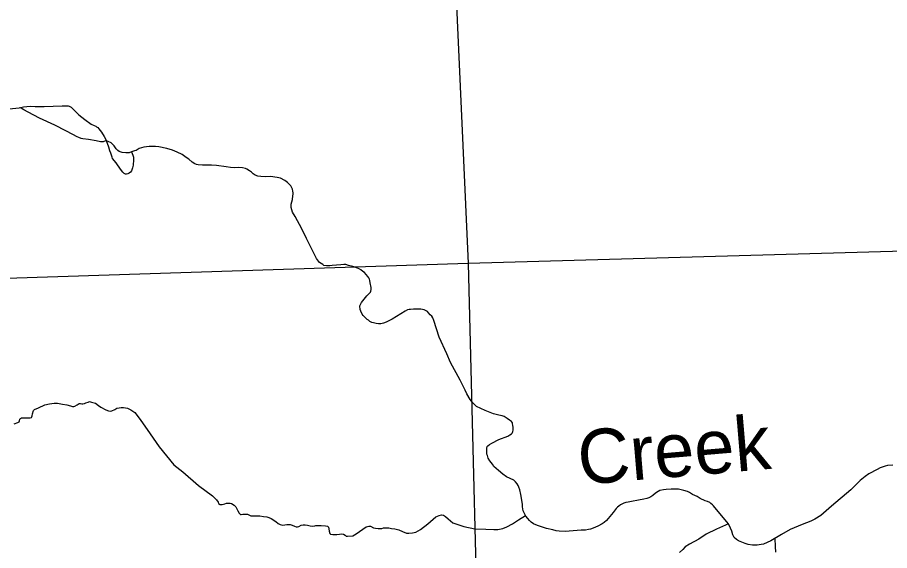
# Model space of a CAD drawing. Extents: x 1084508 to 1142749, y 1057638 to 1093403.
# Drawn here: x 1134971 to 1137107, y 1072286 to 1073592 of the extents above; entities that cross this region are included whole.
import ezdxf

# ---------------------------------------------------------------- set-up
doc = ezdxf.new("R2010")
doc.units = 0
for name, color, linetype in [('Level 35', 7, 'Continuous'), ('Level 4', 7, 'Continuous'), ('Level 5', 7, 'Continuous')]:
    doc.layers.add(name, color=color, linetype=linetype)

msp = doc.modelspace()

# ---------------------------------------------------------------- linework, layer by layer
at = {"layer": 'Level 35'}
for points in [[(1134694.9, 1073348.6), (1134704.6, 1073348), (1134726.3, 1073349.8), (1134781.3, 1073352), (1134852.1, 1073358.3), (1134902.8, 1073362.1), (1134925.4, 1073365.6), (1134975.1, 1073370.4)], [(1134975.1, 1073370.4), (1134985.4, 1073372.8), (1135002, 1073374.4), (1135013.9, 1073374.3), (1135036.4, 1073373.6), (1135080.2, 1073375.3), (1135095.2, 1073375.3), (1135097.7, 1073374.7), (1135099.5, 1073374), (1135102.2, 1073372.2), (1135104.7, 1073370.1), (1135110.2, 1073364.3), (1135121.4, 1073353.1), (1135135.5, 1073342.4), (1135151.6, 1073331), (1135158.7, 1073327.6), (1135162.6, 1073326), (1135164.8, 1073324.3), (1135167.3, 1073322.4), (1135170.3, 1073319), (1135176.6, 1073311), (1135183.5, 1073300.6), (1135189.2, 1073289.5)], [(1135189.2, 1073289.5), (1135184.7, 1073288.7), (1135182.5, 1073288), (1135180.7, 1073287.5), (1135178.9, 1073287.5), (1135174.6, 1073287.7), (1135163.2, 1073289.4), (1135144.9, 1073292.7), (1135131.2, 1073294.7), (1135127, 1073295.7), (1135121.4, 1073298), (1135117.1, 1073299.5), (1135106.3, 1073305.3), (1135089.1, 1073314.1), (1135062.3, 1073328), (1135024.8, 1073345.6), (1134997.3, 1073359.7), (1134986.2, 1073365.8), (1134982.4, 1073368.5), (1134979.8, 1073369.6), (1134975.1, 1073370.4)], [(1135250.4, 1073262.4), (1135253.6, 1073254.9), (1135254.7, 1073249.5), (1135255, 1073243.1), (1135254, 1073230.2), (1135252.9, 1073223.4), (1135250, 1073216.6), (1135247.5, 1073212.7), (1135244.7, 1073210.9), (1135241.5, 1073208.8), (1135237.9, 1073208.4), (1135235.4, 1073208.4), (1135232.2, 1073209.8), (1135229, 1073212.7), (1135222.9, 1073220.6), (1135212.2, 1073235.9), (1135204, 1073246.6), (1135202.5, 1073249.9), (1135199.3, 1073259.2), (1135196.8, 1073265.5), (1135195, 1073274.5), (1135189.2, 1073289.5)], [(1135446.4, 1073229.8), (1135432.5, 1073229.8), (1135423.9, 1073230.2), (1135413.6, 1073230.6), (1135409.3, 1073231.6), (1135405.4, 1073233.4), (1135398.9, 1073237.4), (1135390.7, 1073244.5), (1135384.3, 1073249.2), (1135373.9, 1073256.3), (1135362.2, 1073262), (1135350.4, 1073266.7), (1135336.5, 1073271), (1135317.2, 1073275.2), (1135308.6, 1073276), (1135301.1, 1073275.6), (1135293.6, 1073275.6), (1135280.4, 1073274.5), (1135274.3, 1073272.7), (1135269.3, 1073270.6), (1135261.8, 1073266.3), (1135257.2, 1073264.9), (1135250.4, 1073262.4), (1135244.7, 1073260.6), (1135240.7, 1073260.6), (1135236.5, 1073260.6), (1135227.2, 1073261.3), (1135219.7, 1073263.8), (1135216.8, 1073266), (1135212.5, 1073269.9), (1135207.3, 1073277.6), (1135203, 1073282.8), (1135200.6, 1073284.7), (1135192.6, 1073288.5), (1135189.2, 1073289.5)], [(1135792.2, 1072982.1), (1135781.8, 1072984.6), (1135775.4, 1072986.4), (1135770.4, 1072986.4), (1135762.9, 1072986), (1135741.4, 1072983.9), (1135736.1, 1072983.2), (1135727.9, 1072983.5), (1135721.4, 1072984.6), (1135718.6, 1072986.4), (1135714.7, 1072988.9), (1135710.7, 1072991.8), (1135707.9, 1072995), (1135703.2, 1073001.1), (1135678.6, 1073050), (1135667.5, 1073074.3), (1135650.7, 1073104), (1135644.7, 1073115.1), (1135642.5, 1073120.5), (1135641.4, 1073126.2), (1135641.4, 1073129.8), (1135641.4, 1073134.8), (1135644.3, 1073146.2), (1135645.4, 1073154.8), (1135646.1, 1073159.4), (1135645.7, 1073162.6), (1135645.4, 1073166.6), (1135644.3, 1073170.9), (1135642.9, 1073174.4), (1135640.4, 1073179.1), (1135636.8, 1073182.7), (1135631.8, 1073188), (1135625.4, 1073192.7), (1135614.7, 1073198), (1135606.8, 1073200.2), (1135590.7, 1073202), (1135577.9, 1073201.2), (1135567.2, 1073202), (1135559.3, 1073203), (1135552.9, 1073205.5), (1135548.2, 1073209.1), (1135543.9, 1073213), (1135539.3, 1073216.6), (1135532.5, 1073220.6), (1135529.3, 1073222), (1135522.2, 1073223.4), (1135511.8, 1073224.5), (1135503.2, 1073223.8), (1135492.9, 1073224.5), (1135482.2, 1073226.3), (1135458.2, 1073229.1), (1135446.4, 1073229.8)], [(1135985.4, 1072859.9), (1135981.8, 1072863.4), (1135977.9, 1072868.1), (1135974.7, 1072871.3), (1135966.8, 1072875.2), (1135958.6, 1072877), (1135951.8, 1072877.4), (1135940.4, 1072877), (1135933.2, 1072876.7), (1135930, 1072876.3), (1135925.7, 1072875.2), (1135920.7, 1072872.7), (1135888.2, 1072852.7), (1135873.6, 1072845.2), (1135867.2, 1072842.7), (1135860.7, 1072841.6), (1135855.4, 1072841.6), (1135849.3, 1072842), (1135842.5, 1072843.8), (1135838.9, 1072844.8), (1135833.6, 1072847.3), (1135830.4, 1072849.9), (1135827.5, 1072852), (1135821.4, 1072857.4), (1135817.9, 1072861.3), (1135815, 1072865.2), (1135811.8, 1072872), (1135810.4, 1072876.3), (1135810, 1072878.5), (1135809.3, 1072882.4), (1135809.3, 1072885.2), (1135810.7, 1072888.5), (1135813.6, 1072893.8), (1135819.7, 1072902), (1135826.8, 1072909.9), (1135835.4, 1072918.8), (1135836.4, 1072921.7), (1135836.8, 1072925.3), (1135836.8, 1072929.9), (1135835, 1072942.1), (1135833.6, 1072947.8), (1135832.9, 1072950.7), (1135831.1, 1072953.9), (1135828.6, 1072957.5), (1135824.7, 1072962.5), (1135820.4, 1072966.7), (1135816.8, 1072969.6), (1135811.4, 1072973.5), (1135806.4, 1072976.8), (1135792.2, 1072982.1)], [(1136177.1, 1072462), (1136168.9, 1072466.6), (1136159.6, 1072473.1), (1136148.6, 1072482), (1136137.9, 1072491.7), (1136133.9, 1072497), (1136127.9, 1072505.2), (1136123.9, 1072512.4), (1136121.8, 1072518.5), (1136120.7, 1072522), (1136120, 1072527.1), (1136120, 1072529.9), (1136120, 1072534.2), (1136120.4, 1072536.3), (1136121.4, 1072540.3), (1136123.2, 1072542.4), (1136126.8, 1072545.6), (1136132.5, 1072549.2), (1136150, 1072557.4), (1136171.4, 1072565.7), (1136176.4, 1072569.2), (1136180.4, 1072571.4), (1136182.5, 1072573.2), (1136183.2, 1072574.6), (1136184.3, 1072577.8), (1136184.6, 1072581), (1136184.6, 1072587.1), (1136184.3, 1072593.2), (1136183.2, 1072596), (1136182.9, 1072598.5), (1136180.4, 1072601.8), (1136176.1, 1072605.3), (1136170.4, 1072609.3), (1136163.2, 1072613.9), (1136158.2, 1072615.7), (1136150, 1072617.1), (1136136.8, 1072620.7), (1136128.9, 1072623.6), (1136116.1, 1072628.6), (1136095.4, 1072638.6), (1136091.4, 1072641.8), (1136086.1, 1072647.5), (1136079.7, 1072655.7), (1136071.4, 1072670), (1136067.5, 1072678.6), (1136055, 1072703.6), (1136031.4, 1072746.9), (1136022.5, 1072768), (1136003.9, 1072808.7), (1135990.7, 1072849.1), (1135988.2, 1072855.9), (1135985.4, 1072859.9)], [(1134962.6, 1072596.4), (1134971.7, 1072599.1), (1134975.3, 1072601.2), (1134976.2, 1072603.6), (1134976.8, 1072607.3), (1134978.4, 1072609.1), (1134979.6, 1072610.3), (1134980.5, 1072610.6), (1134983.5, 1072611.2), (1134989.9, 1072610.9), (1134993.2, 1072610.9), (1134998.7, 1072610.9), (1135002.3, 1072611.2), (1135005.3, 1072612.1), (1135006.2, 1072613.3), (1135007.1, 1072615.5), (1135008, 1072620.9), (1135009.9, 1072628.5), (1135012.3, 1072631.2), (1135022, 1072635.5), (1135037.7, 1072642.4), (1135049.5, 1072645.5), (1135060.8, 1072647), (1135068.9, 1072646.7), (1135081, 1072644.5), (1135091.6, 1072643), (1135100.7, 1072640.3), (1135105.6, 1072638.8), (1135108.6, 1072638.8), (1135111.3, 1072639.7), (1135116.8, 1072642.7), (1135121.6, 1072645.8), (1135125, 1072645.8), (1135128.3, 1072645.5), (1135131.3, 1072645.5), (1135135, 1072646.4), (1135138.6, 1072647.9), (1135143.7, 1072649.1), (1135147.4, 1072650.6), (1135151.9, 1072649.1), (1135161.6, 1072647), (1135169.2, 1072641.2), (1135175.2, 1072637), (1135187.1, 1072630.3), (1135193.4, 1072628.2), (1135197.7, 1072627.6), (1135201.9, 1072628.2), (1135209.5, 1072631.5), (1135214.3, 1072634.5)], [(1135214.3, 1072634.5), (1135220.1, 1072635.5), (1135224.9, 1072636.1), (1135230.7, 1072636.1), (1135240.1, 1072634.2), (1135248.2, 1072630.9), (1135258.5, 1072623.6), (1135271.3, 1072606.7), (1135295.5, 1072571.8), (1135317.9, 1072540), (1135353.4, 1072495.7), (1135375.5, 1072478.5), (1135414.5, 1072445.4), (1135448.8, 1072420), (1135457.9, 1072410), (1135462.1, 1072403.9), (1135463, 1072401.2), (1135466, 1072399.1), (1135466.6, 1072398.5), (1135470.3, 1072398.2), (1135472.1, 1072398.2), (1135478.8, 1072400.3), (1135483, 1072402.1), (1135486.6, 1072402.1), (1135489.7, 1072402.1), (1135491.8, 1072401.8), (1135494.8, 1072400.6), (1135501.8, 1072397.2), (1135505.4, 1072392.4), (1135510.9, 1072382.7), (1135513.6, 1072377.5), (1135516.9, 1072374.2), (1135519, 1072373.9), (1135523, 1072374.5), (1135525.7, 1072374.8), (1135529.3, 1072374.8), (1135534.5, 1072374.8), (1135539.3, 1072372.1), (1135542.4, 1072370.6), (1135547.5, 1072370.6), (1135552.1, 1072370.9), (1135558.1, 1072370.9), (1135564.8, 1072370.6), (1135573.6, 1072368.8), (1135581.7, 1072367.9), (1135586.6, 1072366.9), (1135592, 1072364.2), (1135603.6, 1072356.6), (1135609.6, 1072351.8), (1135614.2, 1072349.4), (1135619.6, 1072347.5), (1135625.7, 1072348.8)], [(1137096.1, 1072492.7), (1137088.6, 1072490.2), (1137083.6, 1072488.1), (1137076.4, 1072484.5), (1137056.1, 1072473.8), (1137047.1, 1072467), (1137035, 1072457), (1137011.8, 1072434.5), (1136964.6, 1072394.4), (1136938.2, 1072371.2), (1136923.9, 1072362.6), (1136913.9, 1072357.6), (1136892.8, 1072349.7), (1136862.9, 1072336.9), (1136842.1, 1072324.7), (1136816.1, 1072309.7), (1136797.9, 1072301.5), (1136792.5, 1072300.1), (1136782.1, 1072298.6), (1136776.8, 1072298.6), (1136770.7, 1072299), (1136760.7, 1072300.4), (1136752.9, 1072302.9), (1136737.1, 1072309.4), (1136732.1, 1072312.9), (1136726.4, 1072317.9), (1136722.5, 1072324.4), (1136720.4, 1072333.3), (1136717.5, 1072340.8), (1136712.1, 1072350.8), (1136690.7, 1072376.2), (1136675.7, 1072395.1), (1136672.9, 1072397.6), (1136669.3, 1072400.9), (1136666.4, 1072403), (1136661.1, 1072405.5), (1136655, 1072407.7), (1136642.9, 1072413.4), (1136635.4, 1072417.7), (1136624.3, 1072423.4), (1136616.8, 1072427.7), (1136612.1, 1072430.2), (1136602.9, 1072432.7), (1136590, 1072435.9), (1136581.4, 1072436.3), (1136572.1, 1072436.3), (1136559.6, 1072435.2), (1136552.9, 1072434.5), (1136543.9, 1072432.7), (1136539.6, 1072430.5), (1136533.6, 1072425.9), (1136527.1, 1072420.5)], [(1137115, 1072494.5), (1137101.4, 1072493.8), (1137096.1, 1072492.7)], [(1136527.1, 1072420.5), (1136522.1, 1072417), (1136516.8, 1072414.8), (1136512.1, 1072413.4), (1136504.6, 1072411.6), (1136491.4, 1072409.4), (1136475, 1072406.2), (1136466.1, 1072404.4), (1136460.4, 1072403.4), (1136456.1, 1072401.9), (1136452.5, 1072400.1), (1136447.5, 1072397.6), (1136443.6, 1072394.4), (1136440.4, 1072391.6), (1136437.1, 1072388.4), (1136429.6, 1072378.7), (1136413.2, 1072359.4), (1136407.5, 1072354), (1136402.5, 1072350.8), (1136391.8, 1072345.1), (1136380.4, 1072340.5), (1136374.3, 1072338.3), (1136369.6, 1072336.9), (1136361.8, 1072335.8), (1136351.4, 1072335.4), (1136312.1, 1072332.2), (1136297.5, 1072333.3), (1136290, 1072333.7), (1136282.1, 1072336.2), (1136266.8, 1072339.7), (1136244.3, 1072347.2), (1136234.3, 1072351.5), (1136228.6, 1072355.5), (1136224.6, 1072359.4), (1136220.4, 1072364), (1136216.1, 1072370.1), (1136214.6, 1072373.3), (1136212.1, 1072378.3), (1136209.6, 1072383.3), (1136208.6, 1072387.6), (1136207.9, 1072392.6), (1136207.9, 1072399.1), (1136203.9, 1072422.7), (1136201.4, 1072434.8), (1136198.9, 1072440.9), (1136196.8, 1072445.2), (1136194.6, 1072449.1), (1136190.4, 1072454.1), (1136186.1, 1072458.4), (1136177.1, 1072462)], [(1135625.7, 1072348.8), (1135630.8, 1072349.7), (1135634.5, 1072349.7), (1135638.4, 1072349.7), (1135643.8, 1072347.8), (1135649.6, 1072345.1), (1135653.5, 1072343.6), (1135656.3, 1072343.6), (1135659.6, 1072344.2), (1135665.3, 1072347.5), (1135670.5, 1072348.5), (1135675.6, 1072348.5), (1135681.4, 1072348.2), (1135687.8, 1072346), (1135692.9, 1072345.7), (1135699, 1072346), (1135701.4, 1072346.9), (1135706.5, 1072346.9), (1135715, 1072346.9), (1135725, 1072346.6), (1135730.5, 1072345.4), (1135732.3, 1072343), (1135733.8, 1072338.8), (1135734.1, 1072333), (1135736.2, 1072327.8), (1135737.4, 1072326), (1135742.9, 1072324.8), (1135752.9, 1072325.1), (1135759.5, 1072326), (1135765.3, 1072326.6), (1135769.5, 1072325.7), (1135773.8, 1072323), (1135775.9, 1072321.2), (1135778.9, 1072321.2), (1135792, 1072322.1), (1135800.7, 1072326.6), (1135808.9, 1072332.7), (1135816.8, 1072338.2), (1135825, 1072343.6), (1135831.3, 1072345.7), (1135835.6, 1072345.1), (1135843.2, 1072341.2), (1135847.4, 1072340.3), (1135854.1, 1072339.4), (1135862.8, 1072340), (1135867.4, 1072341.2), (1135875, 1072341.2), (1135880.4, 1072341.2), (1135886.5, 1072339.4), (1135895.3, 1072338.5), (1135905.2, 1072336.3), (1135914, 1072332.4), (1135923.4, 1072328.5), (1135929.5, 1072328.5), (1135938.3, 1072329.4), (1135946.4, 1072330.9), (1135958.3, 1072337.2), (1135976.1, 1072351.5), (1135995.8, 1072367.9), (1136003.4, 1072371.2), (1136009.7, 1072373), (1136014.3, 1072372.4), (1136019.1, 1072369.1), (1136025.8, 1072363), (1136037.3, 1072353.9), (1136063.7, 1072344.5), (1136091.2, 1072339.1), (1136117.6, 1072338.2), (1136137.9, 1072336.9), (1136147, 1072336.9), (1136159.4, 1072339.7), (1136169.1, 1072343.6), (1136183, 1072351.2), (1136197.9, 1072361.2), (1136214.8, 1072371.5)], [(1136712.1, 1072350.8), (1136682.5, 1072337.7), (1136657.2, 1072325.4), (1136639.7, 1072313.5), (1136616.3, 1072301.6), (1136606.4, 1072294.5), (1136600.4, 1072288.1), (1136592.5, 1072281)], [(1136825.8, 1072315.3), (1136826.5, 1072295.2), (1136827.2, 1072281.5)]]:
    msp.add_lwpolyline(points, dxfattribs=at)
at = {"layer": 'Level 4'}
msp.add_lwpolyline([(1136004.2, 1074431.3), (1136028.1, 1074020.4), (1136074.6, 1072988.9), (1136105, 1071791.8)], dxfattribs=at)
at = {"layer": 'Level 5'}
for points in [[(1137419.8, 1073027.6), (1137315.5, 1073024.1), (1136074.6, 1072988.9)], [(1136074.6, 1072988.9), (1134390.2, 1072934.4)]]:
    msp.add_lwpolyline(points, dxfattribs=at)

# ---------------------------------------------------------------- texts
at = {"layer": 'Level 35'}
msp.add_text('Creek', height=132.58, rotation=4.8166, dxfattribs=at).set_placement((1136348.3, 1072446.5))

doc.saveas('drawing.dxf')
